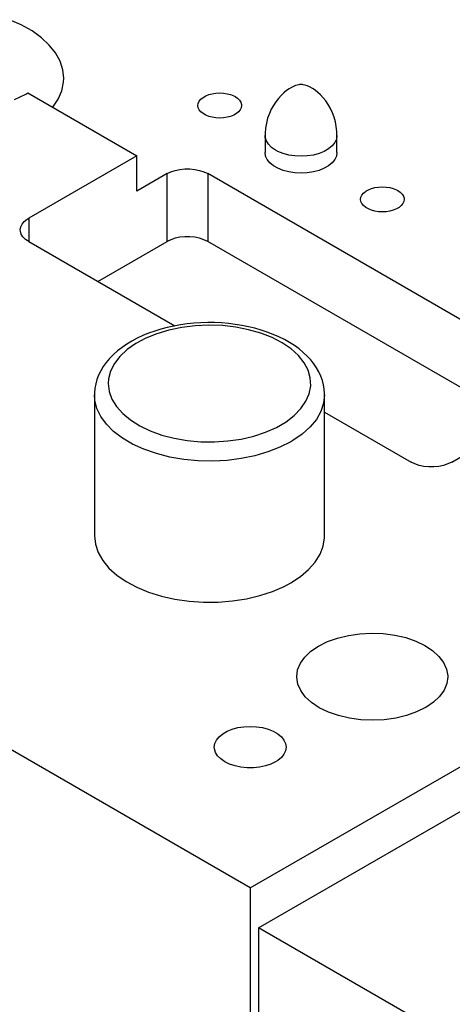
# Model space of a CAD drawing. Header units: inches. Extents: x 3 to 289, y 4 to 291.
# Tile 530 of 634: x 145.85 to 147.73, y 267.87 to 272.15. Entities that reach past the tile are written whole.
import ezdxf

# ---------------------------------------------------------------- set-up
doc = ezdxf.new("R2010")
doc.units = ezdxf.units.IN
doc.header["$LTSCALE"] = 0.5
doc.header["$MEASUREMENT"] = 0
doc.layers.add('STR_INS', color=8, linetype='Continuous')

msp = doc.modelspace()

# ---------------------------------------------------------------- linework, layer by layer
at = {"layer": 'STR_INS', "color": 190, "linetype": 'Continuous'}
for p, q in [((145.8553, 272.128), (145.8034, 272.1508)), ((145.9019, 272.1018), (145.8553, 272.128)), ((145.9426, 272.0724), (145.9019, 272.1018)), ((145.9768, 272.0404), (145.9426, 272.0724)), ((146.004, 272.0062), (145.9768, 272.0404)), ((146.0237, 271.9704), (146.004, 272.0062)), ((146.0356, 271.9334), (146.0237, 271.9704)), ((146.0396, 271.8958), (146.0356, 271.9334)), ((146.0312, 271.8416), (146.0388, 271.8789)), ((146.0388, 271.8789), (146.0396, 271.8958)), ((145.8252, 271.8032), (145.875, 271.8275)), ((145.875, 271.8275), (145.8841, 271.8326)), ((145.8841, 271.8326), (146.3579, 271.559)), ((146.0157, 271.805), (146.0312, 271.8416)), ((146.6453, 271.8125), (146.657, 271.8192)), ((146.657, 271.8192), (146.6705, 271.8247)), ((146.6705, 271.8247), (146.6854, 271.8287)), ((146.6854, 271.8287), (146.7013, 271.8312)), ((146.7013, 271.8312), (146.7177, 271.832)), ((146.7177, 271.832), (146.7341, 271.8312)), ((146.7341, 271.8312), (146.7501, 271.8287)), ((146.7501, 271.8287), (146.765, 271.8247)), ((146.765, 271.8247), (146.7785, 271.8192)), ((146.7785, 271.8192), (146.7846, 271.816)), ((145.9927, 271.7699), (146.0157, 271.805)), ((146.6232, 271.7774), (146.6247, 271.7869)), ((146.6247, 271.768), (146.6232, 271.7774)), ((146.6247, 271.7869), (146.6289, 271.7961)), ((146.6289, 271.7961), (146.6359, 271.8047)), ((146.6359, 271.8047), (146.6453, 271.8125)), ((146.7846, 271.816), (146.7951, 271.8087)), ((146.7951, 271.8087), (146.8034, 271.8005)), ((146.8034, 271.8005), (146.809, 271.7916)), ((146.809, 271.7916), (146.8119, 271.7822)), ((146.8122, 271.7774), (146.8108, 271.768)), ((146.8119, 271.7822), (146.8122, 271.7774)), ((146.6289, 271.7588), (146.6247, 271.768)), ((146.6359, 271.7502), (146.6289, 271.7588)), ((146.6453, 271.7424), (146.6359, 271.7502)), ((146.657, 271.7357), (146.6453, 271.7424)), ((146.6705, 271.7302), (146.657, 271.7357)), ((146.7785, 271.7357), (146.765, 271.7302)), ((146.7901, 271.7424), (146.7785, 271.7357)), ((146.7996, 271.7502), (146.7901, 271.7424)), ((146.8065, 271.7588), (146.7996, 271.7502)), ((146.8108, 271.768), (146.8065, 271.7588)), ((146.6854, 271.7262), (146.6705, 271.7302)), ((146.7013, 271.7237), (146.6854, 271.7262)), ((146.7177, 271.7229), (146.7013, 271.7237)), ((146.7341, 271.7237), (146.7177, 271.7229)), ((146.7501, 271.7262), (146.7341, 271.7237)), ((146.765, 271.7302), (146.7501, 271.7262)), ((146.9174, 271.5577), (146.915, 271.5733)), ((147.2275, 271.5733), (147.2252, 271.5577)), ((146.3579, 271.559), (145.8876, 271.2875)), ((146.3579, 271.4055), (146.3579, 271.559)), ((146.9245, 271.5425), (146.9174, 271.5577)), ((146.936, 271.5282), (146.9245, 271.5425)), ((146.9516, 271.5153), (146.936, 271.5282)), ((147.2066, 271.5282), (147.191, 271.5153)), ((147.2181, 271.5425), (147.2066, 271.5282)), ((147.2252, 271.5577), (147.2181, 271.5425)), ((146.4887, 271.481), (146.3579, 271.4055)), ((146.4887, 271.481), (146.5054, 271.4891)), ((146.5054, 271.4891), (146.5242, 271.4954)), ((146.5242, 271.4954), (146.5447, 271.4997)), ((146.5447, 271.4997), (146.5662, 271.5019)), ((146.5662, 271.5019), (146.588, 271.5019)), ((146.588, 271.5019), (146.6094, 271.4997)), ((146.6094, 271.4997), (146.6299, 271.4954)), ((146.6299, 271.4954), (146.6488, 271.4891)), ((146.6488, 271.4891), (146.6654, 271.481)), ((148.3271, 270.5217), (146.6654, 271.481)), ((146.9708, 271.5042), (146.9516, 271.5153)), ((146.9932, 271.4952), (146.9708, 271.5042)), ((147.0178, 271.4886), (146.9932, 271.4952)), ((147.0442, 271.4845), (147.0178, 271.4886)), ((147.0713, 271.4831), (147.0442, 271.4845)), ((147.0984, 271.4845), (147.0713, 271.4831)), ((147.1247, 271.4886), (147.0984, 271.4845)), ((147.1494, 271.4952), (147.1247, 271.4886)), ((147.1717, 271.5042), (147.1494, 271.4952)), ((147.191, 271.5153), (147.1717, 271.5042)), ((147.336, 271.3879), (147.343, 271.3965)), ((147.343, 271.3965), (147.3524, 271.4043)), ((147.3524, 271.4043), (147.3641, 271.411)), ((147.3641, 271.411), (147.3776, 271.4164)), ((147.3776, 271.4164), (147.3925, 271.4205)), ((147.3925, 271.4205), (147.4084, 271.4229)), ((147.4084, 271.4229), (147.4248, 271.4238)), ((147.4248, 271.4238), (147.4412, 271.4229)), ((147.4412, 271.4229), (147.4572, 271.4205)), ((147.4572, 271.4205), (147.4721, 271.4164)), ((147.4721, 271.4164), (147.4856, 271.411)), ((147.4856, 271.411), (147.4917, 271.4078)), ((147.4917, 271.4078), (147.5022, 271.4005)), ((147.5022, 271.4005), (147.5105, 271.3923)), ((147.5105, 271.3923), (147.5161, 271.3833)), ((147.3303, 271.3692), (147.3318, 271.3787)), ((147.3318, 271.3597), (147.3303, 271.3692)), ((147.3318, 271.3787), (147.336, 271.3879)), ((147.336, 271.3505), (147.3318, 271.3597)), ((147.343, 271.3419), (147.336, 271.3505)), ((147.5136, 271.3505), (147.5067, 271.3419)), ((147.5179, 271.3597), (147.5136, 271.3505)), ((147.5161, 271.3833), (147.519, 271.374)), ((147.5193, 271.3692), (147.5179, 271.3597)), ((147.519, 271.374), (147.5193, 271.3692)), ((147.3524, 271.3341), (147.343, 271.3419)), ((147.3641, 271.3274), (147.3524, 271.3341)), ((147.3776, 271.322), (147.3641, 271.3274)), ((147.3925, 271.3179), (147.3776, 271.322)), ((147.4084, 271.3155), (147.3925, 271.3179)), ((147.4248, 271.3146), (147.4084, 271.3155)), ((147.4412, 271.3155), (147.4248, 271.3146)), ((147.4572, 271.3179), (147.4412, 271.3155)), ((147.4721, 271.322), (147.4572, 271.3179)), ((147.4856, 271.3274), (147.4721, 271.322)), ((147.4972, 271.3341), (147.4856, 271.3274)), ((147.5067, 271.3419), (147.4972, 271.3341)), ((145.8529, 271.249), (145.8586, 271.2612)), ((145.8586, 271.2612), (145.8678, 271.2726)), ((145.8678, 271.2726), (145.8803, 271.2829)), ((145.8803, 271.2829), (145.8876, 271.2875)), ((145.851, 271.2365), (145.8529, 271.249)), ((145.8515, 271.2302), (145.851, 271.2365)), ((145.8553, 271.2178), (145.8515, 271.2302)), ((145.8627, 271.206), (145.8553, 271.2178)), ((145.8736, 271.1951), (145.8627, 271.206)), ((145.8876, 271.1855), (145.8736, 271.1951)), ((145.8876, 271.1855), (146.5227, 270.8188)), ((146.1882, 271.012), (146.4887, 271.1855)), ((146.5054, 271.1935), (146.4887, 271.1855)), ((146.5242, 271.1998), (146.5054, 271.1935)), ((146.5447, 271.2041), (146.5242, 271.1998)), ((146.5662, 271.2063), (146.5447, 271.2041)), ((146.588, 271.2063), (146.5662, 271.2063)), ((146.6094, 271.2041), (146.588, 271.2063)), ((146.6299, 271.1998), (146.6094, 271.2041)), ((146.6488, 271.1935), (146.6299, 271.1998)), ((146.6654, 271.1855), (146.6488, 271.1935)), ((148.0266, 270.3996), (146.6654, 271.1855)), ((146.8857, 268.2002), (151.6467, 270.949)), ((147.7261, 270.2261), (148.1963, 270.4976)), ((147.1735, 270.4431), (147.5493, 270.2261)), ((147.566, 270.218), (147.5493, 270.2261)), ((147.5849, 270.2117), (147.566, 270.218)), ((147.6054, 270.2074), (147.5849, 270.2117)), ((147.6268, 270.2052), (147.6054, 270.2074)), ((147.6486, 270.2052), (147.6268, 270.2052)), ((147.6701, 270.2074), (147.6486, 270.2052)), ((147.6905, 270.2117), (147.6701, 270.2074)), ((147.7094, 270.218), (147.6905, 270.2117)), ((147.7261, 270.2261), (147.7094, 270.218)), ((146.1735, 269.905), (146.1775, 269.8686)), ((147.1677, 269.8611), (147.1734, 269.8974)), ((147.1734, 269.8974), (147.1735, 269.905)), ((146.1775, 269.8686), (146.1895, 269.8328)), ((147.1542, 269.8254), (147.1677, 269.8611)), ((146.1895, 269.8328), (146.2091, 269.7981)), ((146.8503, 268.3741), (149.3623, 269.8244)), ((147.1329, 269.7911), (147.1542, 269.8254)), ((146.2091, 269.7981), (146.2362, 269.7651)), ((146.2362, 269.7651), (146.2703, 269.7344)), ((147.1043, 269.7585), (147.1329, 269.7911)), ((146.2703, 269.7344), (146.3108, 269.7064)), ((147.0271, 269.7009), (147.0689, 269.7283)), ((147.0689, 269.7283), (147.1043, 269.7585)), ((146.3108, 269.7064), (146.3571, 269.6815)), ((146.3571, 269.6815), (146.4085, 269.6603)), ((146.9475, 269.6636), (146.9981, 269.6854)), ((146.9981, 269.6854), (147.0271, 269.7009)), ((146.4085, 269.6603), (146.4641, 269.6429)), ((146.4641, 269.6429), (146.5231, 269.6297)), ((146.8341, 269.6316), (146.8925, 269.6455)), ((146.8925, 269.6455), (146.9475, 269.6636)), ((146.5231, 269.6297), (146.5844, 269.621)), ((146.5844, 269.621), (146.6472, 269.6168)), ((146.6472, 269.6168), (146.7104, 269.6171)), ((146.7104, 269.6171), (146.7731, 269.6221)), ((146.7731, 269.6221), (146.8341, 269.6316)), ((147.1864, 269.4453), (147.2298, 269.4609)), ((147.2298, 269.4609), (147.277, 269.4724)), ((147.277, 269.4724), (147.3267, 269.4795)), ((147.3267, 269.4795), (147.3777, 269.4821)), ((147.3777, 269.4821), (147.4288, 269.4801)), ((147.4288, 269.4801), (147.4787, 269.4735)), ((147.4787, 269.4735), (147.5262, 269.4625)), ((147.5262, 269.4625), (147.5702, 269.4473)), ((147.1145, 269.4035), (147.1476, 269.426)), ((147.1476, 269.426), (147.1864, 269.4453)), ((147.5702, 269.4473), (147.6095, 269.4284)), ((147.6095, 269.4284), (147.6433, 269.4062)), ((147.0684, 269.3509), (147.0879, 269.3782)), ((147.0879, 269.3782), (147.1145, 269.4035)), ((147.6433, 269.4062), (147.6707, 269.3812)), ((147.6707, 269.3812), (147.691, 269.3541)), ((147.0565, 269.3221), (147.0684, 269.3509)), ((147.691, 269.3541), (147.7038, 269.3255)), ((146.8503, 268.3741), (145.2063, 269.3233)), ((147.0525, 269.2927), (147.0565, 269.3221)), ((147.0525, 269.2901), (147.0525, 269.2927)), ((147.0572, 269.2607), (147.0525, 269.2901)), ((147.7038, 269.3255), (147.7087, 269.2961)), ((147.7088, 269.2927), (147.7048, 269.2632)), ((147.7087, 269.2961), (147.7088, 269.2927)), ((147.0698, 269.232), (147.0572, 269.2607)), ((147.7048, 269.2632), (147.6929, 269.2345)), ((147.0899, 269.2049), (147.0698, 269.232)), ((147.1171, 269.1798), (147.0899, 269.2049)), ((147.6734, 269.2071), (147.6468, 269.1819)), ((147.6929, 269.2345), (147.6734, 269.2071)), ((147.1507, 269.1575), (147.1171, 269.1798)), ((147.6468, 269.1819), (147.6137, 269.1593)), ((147.1899, 269.1385), (147.1507, 269.1575)), ((147.2338, 269.1233), (147.1899, 269.1385)), ((147.2812, 269.1121), (147.2338, 269.1233)), ((147.5301, 269.124), (147.4829, 269.1127)), ((147.5737, 269.1395), (147.5301, 269.124)), ((147.6127, 269.1587), (147.5737, 269.1395)), ((147.6137, 269.1593), (147.6127, 269.1587)), ((146.8232, 269.0753), (146.8503, 269.0767)), ((146.8503, 269.0767), (146.8774, 269.0753)), ((147.3311, 269.1054), (147.2812, 269.1121)), ((147.3821, 269.1032), (147.3311, 269.1054)), ((147.4331, 269.1057), (147.3821, 269.1032)), ((147.4829, 269.1127), (147.4331, 269.1057)), ((146.715, 269.0316), (146.7306, 269.0445)), ((146.7306, 269.0445), (146.7499, 269.0556)), ((146.7499, 269.0556), (146.7722, 269.0646)), ((146.7722, 269.0646), (146.7969, 269.0713)), ((146.7969, 269.0713), (146.8232, 269.0753)), ((146.8774, 269.0753), (146.9038, 269.0713)), ((146.9038, 269.0713), (146.9284, 269.0646)), ((146.9284, 269.0646), (146.9507, 269.0556)), ((146.9507, 269.0556), (146.97, 269.0445)), ((146.97, 269.0445), (146.9856, 269.0316)), ((146.6941, 268.9865), (146.6964, 269.0021)), ((146.6964, 269.0021), (146.7035, 269.0173)), ((146.7035, 269.0173), (146.715, 269.0316)), ((146.9856, 269.0316), (146.9971, 269.0173)), ((146.9971, 269.0173), (147.0042, 269.0021)), ((147.0042, 269.0021), (147.0066, 268.9865)), ((146.6947, 268.9786), (146.6941, 268.9865)), ((146.6994, 268.9631), (146.6947, 268.9786)), ((146.7087, 268.9484), (146.6994, 268.9631)), ((146.7223, 268.9347), (146.7087, 268.9484)), ((146.9971, 268.9556), (146.9856, 268.9414)), ((147.0042, 268.9708), (146.9971, 268.9556)), ((147.0066, 268.9865), (147.0042, 268.9708)), ((146.7398, 268.9227), (146.7223, 268.9347)), ((146.7607, 268.9126), (146.7398, 268.9227)), ((146.7843, 268.9047), (146.7607, 268.9126)), ((146.8099, 268.8993), (146.7843, 268.9047)), ((146.9163, 268.9047), (146.8908, 268.8993)), ((146.9399, 268.9126), (146.9163, 268.9047)), ((146.9608, 268.9227), (146.9399, 268.9126)), ((146.97, 268.9285), (146.9608, 268.9227)), ((146.9856, 268.9414), (146.97, 268.9285)), ((146.8367, 268.8966), (146.8099, 268.8993)), ((146.8639, 268.8966), (146.8367, 268.8966)), ((146.8908, 268.8993), (146.8639, 268.8966)), ((146.8503, 268.3741), (146.8503, 266.9959)), ((151.4819, 265.5466), (146.8857, 268.2002)), ((146.8857, 268.2002), (146.8857, 267.1796))]:
    msp.add_line(p, q, dxfattribs=at)
at = {"layer": 'STR_INS', "color": 9, "linetype": 'Continuous'}
for p, q in [((147.0388, 271.8605), (147.0294, 271.8558)), ((147.0471, 271.8639), (147.0388, 271.8605)), ((147.0545, 271.8664), (147.0471, 271.8639)), ((147.0615, 271.8681), (147.0545, 271.8664)), ((147.0644, 271.8686), (147.0615, 271.8681)), ((147.066, 271.8688), (147.0644, 271.8686)), ((147.0671, 271.8689), (147.066, 271.8688)), ((147.0679, 271.869), (147.0671, 271.8689)), ((147.0685, 271.869), (147.0679, 271.869)), ((147.0691, 271.869), (147.0685, 271.869)), ((147.0695, 271.8691), (147.0691, 271.869)), ((147.07, 271.8691), (147.0695, 271.8691)), ((147.0704, 271.8691), (147.07, 271.8691)), ((147.0708, 271.8691), (147.0704, 271.8691)), ((147.0711, 271.8691), (147.0708, 271.8691)), ((147.0715, 271.8691), (147.0711, 271.8691)), ((147.0719, 271.8691), (147.0715, 271.8691)), ((147.0723, 271.8691), (147.0719, 271.8691)), ((147.0727, 271.8691), (147.0723, 271.8691)), ((147.0732, 271.8691), (147.0727, 271.8691)), ((147.0737, 271.869), (147.0732, 271.8691)), ((147.0743, 271.869), (147.0737, 271.869)), ((147.0751, 271.8689), (147.0743, 271.869)), ((147.0761, 271.8688), (147.0751, 271.8689)), ((147.078, 271.8686), (147.0761, 271.8688)), ((147.0812, 271.868), (147.078, 271.8686)), ((147.0873, 271.8666), (147.0812, 271.868)), ((147.0942, 271.8644), (147.0873, 271.8666)), ((147.1022, 271.8612), (147.0942, 271.8644)), ((147.1112, 271.8568), (147.1022, 271.8612)), ((146.9845, 271.8215), (146.9728, 271.8086)), ((146.9964, 271.8327), (146.9845, 271.8215)), ((147.008, 271.8421), (146.9964, 271.8327)), ((147.0191, 271.8498), (147.008, 271.8421)), ((147.0294, 271.8558), (147.0191, 271.8498)), ((147.1214, 271.8511), (147.1112, 271.8568)), ((147.1323, 271.8437), (147.1214, 271.8511)), ((147.1439, 271.8347), (147.1323, 271.8437)), ((147.1557, 271.8239), (147.1439, 271.8347)), ((147.1675, 271.8114), (147.1557, 271.8239)), ((146.951, 271.7781), (146.9416, 271.7609)), ((146.9615, 271.7941), (146.951, 271.7781)), ((146.9728, 271.8086), (146.9615, 271.7941)), ((147.1789, 271.7971), (147.1675, 271.8114)), ((147.1896, 271.7814), (147.1789, 271.7971)), ((147.1992, 271.7644), (147.1896, 271.7814)), ((146.9335, 271.7428), (146.9261, 271.7217)), ((146.9416, 271.7609), (146.9335, 271.7428)), ((147.2077, 271.7462), (147.1992, 271.7644)), ((147.2148, 271.727), (147.2077, 271.7462)), ((146.9206, 271.7001), (146.9169, 271.6783)), ((146.9261, 271.7217), (146.9206, 271.7001)), ((147.2205, 271.707), (147.2148, 271.727)), ((147.2245, 271.6862), (147.2205, 271.707)), ((146.9152, 271.6564), (146.915, 271.6468)), ((146.915, 271.6468), (146.915, 271.5733)), ((146.9169, 271.6783), (146.9152, 271.6564)), ((147.2269, 271.6649), (147.2245, 271.6862)), ((147.2275, 271.6468), (147.2269, 271.6649)), ((147.2275, 271.5733), (147.2275, 271.6468)), ((146.6357, 270.8322), (146.6059, 270.8303)), ((146.6657, 270.833), (146.6357, 270.8322)), ((146.6957, 270.8328), (146.6657, 270.833)), ((146.7256, 270.8314), (146.6957, 270.8328)), ((146.4351, 270.7961), (146.4089, 270.7868)), ((146.4621, 270.8045), (146.4351, 270.7961)), ((146.4898, 270.8118), (146.4621, 270.8045)), ((146.5181, 270.818), (146.4898, 270.8118)), ((146.547, 270.8232), (146.5181, 270.818)), ((146.5763, 270.8273), (146.547, 270.8232)), ((146.6059, 270.8303), (146.5763, 270.8273)), ((146.7554, 270.829), (146.7256, 270.8314)), ((146.7848, 270.8254), (146.7554, 270.829)), ((146.8139, 270.8208), (146.7848, 270.8254)), ((146.8426, 270.8151), (146.8139, 270.8208)), ((146.8706, 270.8084), (146.8426, 270.8151)), ((146.898, 270.8006), (146.8706, 270.8084)), ((146.9247, 270.7918), (146.898, 270.8006)), ((146.9504, 270.7819), (146.9247, 270.7918)), ((146.336, 270.7527), (146.3139, 270.7394)), ((146.3592, 270.765), (146.336, 270.7527)), ((146.3835, 270.7764), (146.3592, 270.765)), ((146.4089, 270.7868), (146.3835, 270.7764)), ((146.9752, 270.7711), (146.9504, 270.7819)), ((146.999, 270.7593), (146.9752, 270.7711)), ((147.0216, 270.7466), (146.999, 270.7593)), ((147.0428, 270.733), (147.0216, 270.7466)), ((146.2737, 270.71), (146.2558, 270.6941)), ((146.2931, 270.7251), (146.2737, 270.71)), ((146.3139, 270.7394), (146.2931, 270.7251)), ((147.0628, 270.7185), (147.0428, 270.733)), ((147.0812, 270.7033), (147.0628, 270.7185)), ((147.0981, 270.6874), (147.0812, 270.7033)), ((146.2394, 270.6773), (146.2248, 270.6599)), ((146.2558, 270.6941), (146.2394, 270.6773)), ((147.1133, 270.6709), (147.0981, 270.6874)), ((147.1269, 270.6538), (147.1133, 270.6709)), ((146.2008, 270.6234), (146.1916, 270.6046)), ((146.2119, 270.6419), (146.2008, 270.6234)), ((146.2248, 270.6599), (146.2119, 270.6419)), ((147.1388, 270.6363), (147.1269, 270.6538)), ((147.1489, 270.6183), (147.1388, 270.6363)), ((147.1573, 270.6), (147.1489, 270.6183)), ((146.1843, 270.5854), (146.1789, 270.5661)), ((146.1916, 270.6046), (146.1843, 270.5854)), ((147.164, 270.5814), (147.1573, 270.6)), ((147.1689, 270.5625), (147.164, 270.5814)), ((146.1754, 270.5467), (146.1737, 270.5273)), ((146.1789, 270.5661), (146.1754, 270.5467)), ((147.1721, 270.5434), (147.1689, 270.5625)), ((147.1735, 270.5242), (147.1721, 270.5434)), ((146.1737, 270.5273), (146.1735, 270.5188)), ((146.1735, 270.519), (146.1735, 269.905)), ((147.1735, 270.5189), (147.1735, 270.5242)), ((147.1735, 269.905), (147.1735, 270.519))]:
    msp.add_line(p, q, dxfattribs=at)
at = {"layer": 'STR_INS', "color": 4, "linetype": 'Continuous'}
for p, q in [((146.9156, 271.6389), (146.915, 271.6468)), ((147.2275, 271.6468), (147.2252, 271.6311)), ((146.9204, 271.6235), (146.9156, 271.6389)), ((146.9297, 271.6087), (146.9204, 271.6235)), ((146.9433, 271.5951), (146.9297, 271.6087)), ((147.2181, 271.616), (147.2066, 271.6017)), ((147.2252, 271.6311), (147.2181, 271.616)), ((146.9608, 271.583), (146.9433, 271.5951)), ((146.9708, 271.5777), (146.9608, 271.583)), ((146.9932, 271.5687), (146.9708, 271.5777)), ((147.0178, 271.562), (146.9932, 271.5687)), ((147.0442, 271.558), (147.0178, 271.562)), ((147.1247, 271.562), (147.0984, 271.558)), ((147.1494, 271.5687), (147.1247, 271.562)), ((147.1717, 271.5777), (147.1494, 271.5687)), ((147.191, 271.5888), (147.1717, 271.5777)), ((147.2066, 271.6017), (147.191, 271.5888)), ((147.0713, 271.5566), (147.0442, 271.558)), ((147.0984, 271.558), (147.0713, 271.5566)), ((146.4887, 271.1855), (146.4887, 271.481)), ((146.6654, 271.481), (146.6654, 271.1855)), ((145.8876, 271.2875), (145.8876, 271.1855)), ((146.4971, 270.8008), (146.4445, 270.7849)), ((146.5529, 270.8123), (146.4971, 270.8008)), ((146.6109, 270.8195), (146.5529, 270.8123)), ((146.6701, 270.8221), (146.6109, 270.8195)), ((146.7293, 270.82), (146.6701, 270.8221)), ((146.7874, 270.8134), (146.7293, 270.82)), ((146.8435, 270.8023), (146.7874, 270.8134)), ((146.8966, 270.787), (146.8435, 270.8023)), ((146.3961, 270.7652), (146.3527, 270.7419)), ((146.4445, 270.7849), (146.3961, 270.7652)), ((146.9455, 270.7677), (146.8966, 270.787)), ((146.9896, 270.7448), (146.9455, 270.7677)), ((146.3151, 270.7154), (146.2841, 270.6862)), ((146.3527, 270.7419), (146.3151, 270.7154)), ((147.0279, 270.7186), (146.9896, 270.7448)), ((147.0597, 270.6898), (147.0279, 270.7186)), ((146.2841, 270.6862), (146.2601, 270.6549)), ((147.0846, 270.6587), (147.0597, 270.6898)), ((146.2436, 270.622), (146.2349, 270.5882)), ((146.2601, 270.6549), (146.2436, 270.622)), ((147.1019, 270.626), (147.0846, 270.6587)), ((147.1115, 270.5922), (147.1019, 270.626)), ((146.2349, 270.5882), (146.2335, 270.568)), ((147.1132, 270.558), (147.1115, 270.5922)), ((146.2335, 270.568), (146.2375, 270.5339)), ((146.2375, 270.5339), (146.2494, 270.5003)), ((147.1069, 270.5239), (147.1132, 270.558)), ((146.1751, 270.4963), (146.1735, 270.5189)), ((146.1841, 270.4601), (146.1751, 270.4963)), ((146.2494, 270.5003), (146.2691, 270.468)), ((147.0708, 270.4588), (147.0926, 270.4907)), ((147.0926, 270.4907), (147.1069, 270.5239)), ((147.1735, 270.5189), (147.1695, 270.4825)), ((146.2008, 270.425), (146.1841, 270.4601)), ((146.2691, 270.468), (146.296, 270.4375)), ((147.0418, 270.429), (147.0708, 270.4588)), ((147.1576, 270.4467), (147.1379, 270.412)), ((147.1695, 270.4825), (147.1576, 270.4467)), ((146.2252, 270.3913), (146.2008, 270.425)), ((146.296, 270.4375), (146.3298, 270.4094)), ((146.3298, 270.4094), (146.3699, 270.3842)), ((147.0061, 270.4017), (147.0418, 270.429)), ((147.1379, 270.412), (147.1108, 270.379)), ((146.2567, 270.3596), (146.2252, 270.3913)), ((146.3699, 270.3842), (146.4155, 270.3623)), ((146.4155, 270.3623), (146.4657, 270.3441)), ((146.9173, 270.3565), (146.9643, 270.3774)), ((146.9643, 270.3774), (147.0061, 270.4017)), ((147.1108, 270.379), (147.0767, 270.3483)), ((146.2949, 270.3305), (146.2567, 270.3596)), ((146.3391, 270.3045), (146.2949, 270.3305)), ((146.4657, 270.3441), (146.5198, 270.33)), ((146.5198, 270.33), (146.5766, 270.3202)), ((146.5766, 270.3202), (146.6352, 270.315)), ((146.6945, 270.3143), (146.7534, 270.3182)), ((146.7534, 270.3182), (146.8108, 270.3267)), ((146.8108, 270.3267), (146.8658, 270.3395)), ((146.8658, 270.3395), (146.9173, 270.3565)), ((147.0362, 270.3203), (147.0271, 270.3149)), ((147.0767, 270.3483), (147.0362, 270.3203)), ((146.3886, 270.2818), (146.3391, 270.3045)), ((146.4428, 270.263), (146.3886, 270.2818)), ((146.6352, 270.315), (146.6945, 270.3143)), ((146.9797, 270.2908), (146.9273, 270.2703)), ((147.0271, 270.3149), (146.9797, 270.2908)), ((146.5006, 270.2482), (146.4428, 270.263)), ((146.5612, 270.2378), (146.5006, 270.2482)), ((146.6235, 270.2318), (146.5612, 270.2378)), ((146.7497, 270.2337), (146.6867, 270.2305)), ((146.8114, 270.2416), (146.7497, 270.2337)), ((146.8709, 270.2538), (146.8114, 270.2416)), ((146.9273, 270.2703), (146.8709, 270.2538)), ((146.6867, 270.2305), (146.6235, 270.2318))]:
    msp.add_line(p, q, dxfattribs=at)

doc.saveas('drawing.dxf')
